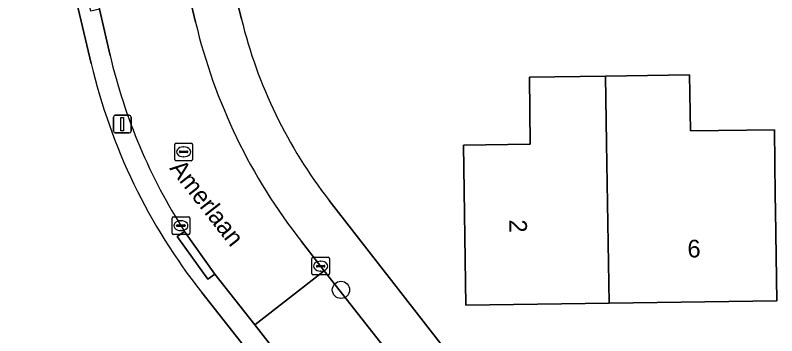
# Model space of a CAD drawing. Extents: x 157320 to 158835, y 386650 to 388491.
# Drawn here: x 158156.03 to 158199.12, y 387677.43 to 387695.59 of the extents above; entities that cross this region are included whole.
import ezdxf

# ---------------------------------------------------------------- set-up
doc = ezdxf.new("R2010")
doc.units = 0
for name, color, linetype in [('IMGEO_Boom', 7, 'Continuous'), ('IMGEO_Erf', 7, 'Continuous'), ('IMGEO_Kolk', 7, 'Continuous'), ('IMGEO_Lichtmast', 7, 'Continuous'), ('IMGEO_Openbare_ruimte_label', 7, 'Continuous'), ('IMGEO_Pand', 7, 'Continuous'), ('IMGEO_Pand_nummerreeks', 7, 'Continuous'), ('IMGEO_Rijbaan_lokaal_open', 7, 'Continuous'), ('IMGEO_Rioolput', 7, 'Continuous'), ('IMGEO_Voetpad_open', 7, 'Continuous')]:
    doc.layers.add(name, color=color, linetype=linetype)

msp = doc.modelspace()

# ---------------------------------------------------------------- linework, layer by layer
at = {"layer": 'IMGEO_Boom'}
msp.add_circle((158174.461, 387680.031), 0.489, dxfattribs=at)
at = {"layer": 'IMGEO_Erf'}
for points in [[(158163.179, 387718.503), (158168.829, 387695.371)], [(158160.327, 387692.848), (158155.35, 387713.971)], [(158173.8, 387685.091), (158186.831, 387668.348)], [(158179.415, 387663.59), (158166.584, 387679.875)]]:
    msp.add_lwpolyline(points, dxfattribs=at)
msp.add_lwpolyline([(158198.988, 387689.1), (158199.04, 387685.397), (158199.053, 387684.51), (158199.124, 387679.413), (158189.647, 387679.28), (158181.529, 387679.167), (158181.402, 387688.233), (158185.176, 387688.286), (158185.123, 387692.087), (158189.424, 387692.147), (158194.19, 387692.214), (158194.235, 387689.034)], close=True, dxfattribs=at)
for centre, radius, start, end in [((158195.345, 387701.851), 27.296, 193.733, 217.8801), ((158192.747, 387700.489), 33.308, 193.2619, 218.235)]:
    msp.add_arc(centre, radius, start, end, dxfattribs=at)
at = {"layer": 'IMGEO_Kolk'}
for p, q in [((158164.976, 387684.167), (158165.828, 387684.167)), ((158164.901, 387683.241), (158164.901, 387684.093)), ((158165.389, 387683.947), (158165.414, 387683.947)), ((158165.902, 387684.093), (158165.902, 387683.241)), ((158165.16, 387683.661), (158165.16, 387683.673)), ((158165.598, 387683.624), (158165.2, 387683.624)), ((158165.203, 387683.71), (158165.601, 387683.71)), ((158165.412, 387683.387), (158165.387, 387683.387)), ((158165.644, 387683.673), (158165.644, 387683.661)), ((158165.828, 387683.167), (158164.976, 387683.167)), ((158172.814, 387680.949), (158172.814, 387681.801)), ((158172.889, 387681.875), (158173.741, 387681.875)), ((158173.302, 387681.655), (158173.327, 387681.655)), ((158173.815, 387681.801), (158173.815, 387680.949)), ((158173.073, 387681.369), (158173.073, 387681.381)), ((158173.511, 387681.332), (158173.113, 387681.332)), ((158173.116, 387681.418), (158173.514, 387681.418)), ((158173.557, 387681.381), (158173.557, 387681.369)), ((158173.741, 387680.875), (158172.889, 387680.875)), ((158173.325, 387681.095), (158173.3, 387681.095))]:
    msp.add_line(p, q, dxfattribs=at)
for points in [[(158164.976, 387684.167), (158165.828, 387684.167)], [(158164.901, 387683.241), (158164.901, 387684.093)], [(158165.902, 387684.093), (158165.902, 387683.241)], [(158165.828, 387683.167), (158164.976, 387683.167)], [(158172.814, 387680.949), (158172.814, 387681.801)], [(158172.889, 387681.875), (158173.741, 387681.875)], [(158173.815, 387681.801), (158173.815, 387680.949)], [(158173.741, 387680.875), (158172.889, 387680.875)]]:
    msp.add_lwpolyline(points, dxfattribs=at)
for centre, radius, start, end in [((158164.978, 387684.091), 0.0765, 91.552, 178.448), ((158164.978, 387684.091), 0.0765, 91.552, 178.448), ((158165.826, 387684.091), 0.0765, 1.552, 88.448), ((158165.826, 387684.091), 0.0765, 1.552, 88.448), ((158165.2, 387683.67), 0.0403, 85.8775, 175.7526), ((158165.197, 387683.66), 0.0366, 178.938, 274.7102), ((158165.601, 387683.667), 0.043, 264.8664, 352.4533), ((158165.605, 387683.672), 0.0386, 1.7309, 96.639), ((158164.978, 387683.243), 0.0765, 181.552, 268.448), ((158164.978, 387683.243), 0.0765, 181.552, 268.448), ((158165.826, 387683.243), 0.0765, 271.552, 358.448), ((158165.826, 387683.243), 0.0765, 271.552, 358.448), ((158172.891, 387681.799), 0.0765, 91.552, 178.448), ((158172.891, 387681.799), 0.0765, 91.552, 178.448), ((158173.739, 387681.799), 0.0765, 1.552, 88.448), ((158173.739, 387681.799), 0.0765, 1.552, 88.448), ((158173.113, 387681.378), 0.0403, 85.8775, 175.7526), ((158173.11, 387681.368), 0.0366, 178.938, 274.7102), ((158173.514, 387681.375), 0.043, 264.8664, 352.4533), ((158173.518, 387681.38), 0.0386, 1.7309, 96.639), ((158172.891, 387680.951), 0.0765, 181.552, 268.448), ((158172.891, 387680.951), 0.0765, 181.552, 268.448), ((158173.739, 387680.951), 0.0765, 271.552, 358.448), ((158173.739, 387680.951), 0.0765, 271.552, 358.448)]:
    msp.add_arc(centre, radius, start, end, dxfattribs=at)
for centre, major_axis, ratio, start_param, end_param in [((158165.388, 387683.667), (-0.387, 0.002), 0.722429, 4.712389, 7.853982), ((158165.413, 387683.667), (-0.39, 0.002), 0.717154, 1.570796, 4.712389), ((158173.301, 387681.375), (-0.387, 0.002), 0.722429, 4.712389, 7.853982), ((158173.326, 387681.375), (-0.39, 0.002), 0.717154, 1.570796, 4.712389)]:
    msp.add_ellipse(centre, major_axis=major_axis, ratio=ratio, start_param=start_param, end_param=end_param, dxfattribs=at)
at = {"layer": 'IMGEO_Lichtmast'}
for p, q in [((158161.589, 387689.024), (158161.589, 387689.824)), ((158161.589, 387689.824), (158161.589, 387689.024)), ((158161.689, 387689.924), (158162.479, 387689.924)), ((158162.479, 387689.924), (158161.689, 387689.924)), ((158162.579, 387689.824), (158162.579, 387689.024)), ((158162.579, 387689.024), (158162.579, 387689.824)), ((158162.479, 387688.924), (158161.689, 387688.924)), ((158161.689, 387688.924), (158162.479, 387688.924))]:
    msp.add_line(p, q, dxfattribs=at)
msp.add_lwpolyline([(158162.009, 387689.799), (158162.159, 387689.799), (158162.159, 387689.049), (158162.009, 387689.049), (158162.009, 387689.799)], dxfattribs=at)
for centre, start, end in [((158161.689, 387689.824), 90, 180), ((158161.689, 387689.824), 90, 180), ((158162.479, 387689.824), 0, 90), ((158162.479, 387689.824), 360, 90), ((158161.689, 387689.024), 180, 270), ((158161.689, 387689.024), 180, 270), ((158162.479, 387689.024), 270, 0), ((158162.479, 387689.024), 270, 0)]:
    msp.add_arc(centre, 0.1, start, end, dxfattribs=at)
at = {"layer": 'IMGEO_Pand'}
for points in [[(158189.49, 387688.346), (158189.424, 387692.147), (158185.123, 387692.087), (158185.176, 387688.286), (158181.402, 387688.233), (158181.529, 387679.167), (158189.647, 387679.28)], [(158189.424, 387692.147), (158189.49, 387688.346), (158189.647, 387679.28), (158199.124, 387679.413), (158199.053, 387684.51), (158199.04, 387685.397), (158198.988, 387689.1), (158194.235, 387689.034), (158194.19, 387692.214)]]:
    msp.add_lwpolyline(points, close=True, dxfattribs=at)
at = {"layer": 'IMGEO_Rijbaan_lokaal_open'}
for points in [[(158165.902, 387696.576), (158164.029, 387704.447), (158160.803, 387717.999), (158159.855, 387721.98), (158154.975, 387720.87), (158158.916, 387703.957), (158160.787, 387695.929), (158161.396, 387693.317)], [(158166.23, 387695.199), (158165.902, 387696.576)], [(158165.606, 387683.347), (158167.327, 387680.921), (158169.578, 387678.042), (158173.516, 387681.115), (158172.222, 387682.767)]]:
    msp.add_lwpolyline(points, dxfattribs=at)
msp.add_lwpolyline([(158169.578, 387678.042), (158176.146, 387669.645), (158180.091, 387672.723), (158173.516, 387681.115)], close=True, dxfattribs=at)
for centre, radius, start, end in [((158197.637, 387702.677), 32.285, 193.3921, 218.0743), ((158192.394, 387700.532), 31.826, 193.1036, 212.6819)]:
    msp.add_arc(centre, radius, start, end, dxfattribs=at)
at = {"layer": 'IMGEO_Rioolput'}
for p, q in [((158165.054, 387687.423), (158165.054, 387688.275)), ((158165.129, 387688.349), (158165.981, 387688.349)), ((158165.542, 387688.129), (158165.567, 387688.129)), ((158166.055, 387688.275), (158166.055, 387687.423)), ((158165.313, 387687.843), (158165.313, 387687.855)), ((158165.751, 387687.806), (158165.353, 387687.806)), ((158165.356, 387687.892), (158165.754, 387687.892)), ((158165.797, 387687.855), (158165.797, 387687.843)), ((158165.981, 387687.349), (158165.129, 387687.349)), ((158165.565, 387687.569), (158165.54, 387687.569))]:
    msp.add_line(p, q, dxfattribs=at)
for points in [[(158165.054, 387687.423), (158165.054, 387688.275)], [(158165.129, 387688.349), (158165.981, 387688.349)], [(158166.055, 387688.275), (158166.055, 387687.423)], [(158165.981, 387687.349), (158165.129, 387687.349)]]:
    msp.add_lwpolyline(points, dxfattribs=at)
for centre, radius, start, end in [((158165.131, 387688.273), 0.0765, 91.552, 178.448), ((158165.131, 387688.273), 0.0765, 91.552, 178.448), ((158165.979, 387688.273), 0.0765, 1.552, 88.448), ((158165.979, 387688.273), 0.0765, 1.552, 88.448), ((158165.353, 387687.852), 0.0403, 85.8775, 175.7526), ((158165.35, 387687.842), 0.0366, 178.938, 274.7102), ((158165.754, 387687.849), 0.043, 264.8664, 352.4533), ((158165.758, 387687.854), 0.0386, 1.7309, 96.639), ((158165.131, 387687.425), 0.0765, 181.552, 268.448), ((158165.131, 387687.425), 0.0765, 181.552, 268.448), ((158165.979, 387687.425), 0.0765, 271.552, 358.448), ((158165.979, 387687.425), 0.0765, 271.552, 358.448)]:
    msp.add_arc(centre, radius, start, end, dxfattribs=at)
for centre, major_axis, ratio, start_param, end_param in [((158165.541, 387687.849), (-0.387, 0.002), 0.722429, 4.712389, 7.853982), ((158165.566, 387687.849), (-0.39, 0.002), 0.717154, 1.570796, 4.712389)]:
    msp.add_ellipse(centre, major_axis=major_axis, ratio=ratio, start_param=start_param, end_param=end_param, dxfattribs=at)
at = {"layer": 'IMGEO_Voetpad_open'}
for points in [[(158161.396, 387693.317), (158160.787, 387695.929), (158160.301, 387695.815), (158158.43, 387703.843), (158158.916, 387703.957), (158154.975, 387720.87), (158152.207, 387720.263), (158153.427, 387715.004), (158153.557, 387715.045), (158155.35, 387713.971), (158160.327, 387692.848)], [(158168.829, 387695.371), (158163.179, 387718.503), (158160.803, 387717.999), (158164.029, 387704.447), (158164.515, 387704.563), (158166.388, 387696.692), (158165.902, 387696.576), (158166.23, 387695.199)], [(158186.831, 387668.348), (158173.8, 387685.091)], [(158176.146, 387669.645), (158169.578, 387678.042), (158167.327, 387680.921), (158166.92, 387680.632), (158165.199, 387683.058), (158165.606, 387683.347)], [(158172.222, 387682.767), (158173.516, 387681.115), (158180.091, 387672.723), (158184.34, 387667.3)], [(158166.584, 387679.875), (158179.415, 387663.59)]]:
    msp.add_lwpolyline(points, dxfattribs=at)
msp.add_lwpolyline([(158167.327, 387680.921), (158165.606, 387683.347), (158165.199, 387683.058), (158166.92, 387680.632)], close=True, dxfattribs=at)
for centre, radius, start, end in [((158195.345, 387701.851), 27.296, 193.733, 217.8801), ((158197.637, 387702.677), 32.285, 193.3921, 218.0743), ((158192.394, 387700.532), 31.826, 193.1036, 212.6819), ((158192.747, 387700.489), 33.308, 193.2619, 218.235)]:
    msp.add_arc(centre, radius, start, end, dxfattribs=at)

# ---------------------------------------------------------------- texts
at = {"layer": 'IMGEO_Openbare_ruimte_label'}
msp.add_text('Amerlaan', height=1, rotation=308.0157, dxfattribs=at).set_placement((158164.728, 387686.909))
at = {"layer": 'IMGEO_Pand_nummerreeks'}
for s, rotation, p in [('2', 270.8019, (158183.981, 387684.012)), ('6', 0.8021, (158194.076, 387681.862))]:
    msp.add_text(s, height=1, rotation=rotation, dxfattribs=at).set_placement(p)

doc.saveas('drawing.dxf')
